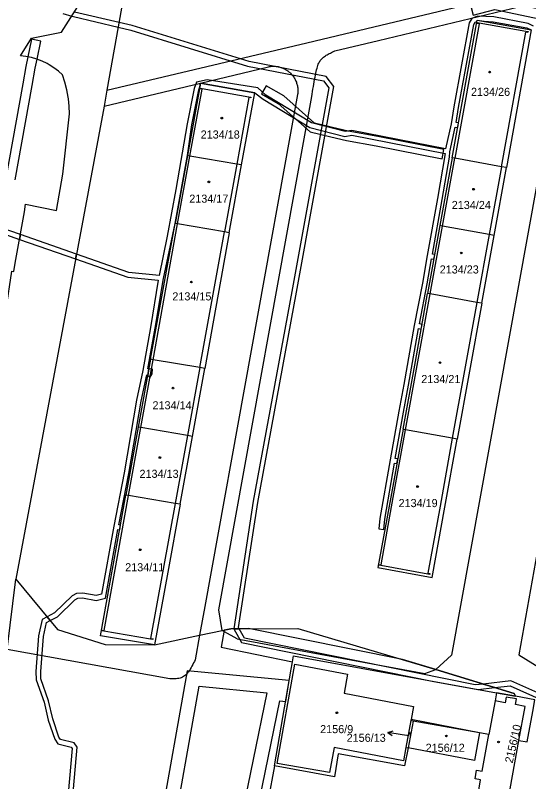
# Model space of a CAD drawing. Extents: x -756746 to -753363, y -1166406 to -1161727.
# Drawn here: x -756393.8 to -756285.9, y -1164428.9 to -1164267.8 of the extents above; entities that cross this region are included whole.
import ezdxf

# ---------------------------------------------------------------- set-up
doc = ezdxf.new("R2010")
doc.units = 0
for name, color, linetype in [('Hranice parcel', 7, 'Continuous'), ('Parcelní čísla', 7, 'Continuous'), ('Pop  PČ popisy', 7, 'Continuous'), ('Vnitřní kresba', 7, 'Continuous'), ('Věcná břemena k části', 7, 'Continuous'), ('Značky budov', 7, 'Continuous')]:
    doc.layers.add(name, color=color, linetype=linetype)

msp = doc.modelspace()

# ---------------------------------------------------------------- linework, layer by layer
at = {"layer": 'Hranice parcel'}
for p, q in [((-756384.02, -1164271.37), (-756380.1, -1164265.18)), ((-756374.5, -1164283.54), (-756375.1, -1164286.91)), ((-756375.1, -1164286.91), (-756393.67, -1164386.32)), ((-756357.58, -1164297.31), (-756360.16, -1164311.58)), ((-756301.91, -1164297.75), (-756304.5, -1164312.02)), ((-756348.78, -1164313.52), (-756346.19, -1164299.25)), ((-756293.12, -1164314.09), (-756290.54, -1164299.82)), ((-756365.33, -1164340.12), (-756360.16, -1164311.58)), ((-756304.5, -1164312.02), (-756307.09, -1164326.29)), ((-756348.78, -1164313.52), (-756353.96, -1164342.05)), ((-756295.7, -1164328.35), (-756293.12, -1164314.09)), ((-756365.33, -1164340.12), (-756367.91, -1164354.39)), ((-756356.55, -1164356.32), (-756353.96, -1164342.05)), ((-756367.91, -1164354.39), (-756370.5, -1164368.66)), ((-756359.14, -1164370.58), (-756356.55, -1164356.32)), ((-756395.48, -1164401.14), (-756393.67, -1164386.32)), ((-756364.5, -1164400.14), (-756355.02, -1164398.12)), ((-756288.64, -1164410.93), (-756292.6, -1164410.21)), ((-756294.2, -1164418.96), (-756296.16, -1164418.61)), ((-756339.26, -1164425.59), (-756342.67, -1164443.54))]:
    msp.add_line(p, q, dxfattribs=at)
for points in [[(-756371.42, -1164266.33), (-756374.5, -1164283.54)], [(-756301.91, -1164297.75), (-756296.67, -1164268.81), (-756285.31, -1164270.85), (-756290.54, -1164299.82)], [(-756392.69, -1164276.32), (-756390.39, -1164272.64), (-756384.02, -1164271.37)], [(-756382.34, -1164288.55), (-756382.43, -1164286.94), (-756382.61, -1164285.34), (-756382.65, -1164285.04), (-756382.96, -1164283.46), (-756383.35, -1164281.9), (-756383.85, -1164280.36), (-756384.71, -1164279.56), (-756385.64, -1164278.84), (-756386.62, -1164278.2), (-756387.09, -1164277.94), (-756388.15, -1164277.43), (-756389.24, -1164277.01), (-756390.37, -1164276.68), (-756391.52, -1164276.45), (-756392.69, -1164276.32)], [(-756346.19, -1164299.25), (-756343.44, -1164284.08), (-756354.82, -1164282.06), (-756357.58, -1164297.31)], [(-756385.14, -1164308.82), (-756383.77, -1164301.17), (-756382.34, -1164288.55)], [(-756346.19, -1164299.25), (-756347.23, -1164299.07), (-756357.06, -1164297.4), (-756357.58, -1164297.31)], [(-756290.54, -1164299.82), (-756291.59, -1164299.63), (-756301.39, -1164297.84), (-756301.91, -1164297.75)], [(-756391.82, -1164309.15), (-756391.65, -1164307.52), (-756385.14, -1164308.82)], [(-756395.72, -1164329.56), (-756394.48, -1164321.6), (-756394.09, -1164321.68), (-756393.77, -1164319.9), (-756391.82, -1164309.15)], [(-756348.78, -1164313.52), (-756349.82, -1164313.34), (-756359.64, -1164311.67), (-756360.16, -1164311.58)], [(-756293.12, -1164314.09), (-756294.17, -1164313.9), (-756303.98, -1164312.11), (-756304.5, -1164312.02)], [(-756193.95, -1164336.25), (-756207.48, -1164333.84), (-756219.29, -1164331.71), (-756250.49, -1164326.06), (-756273.47, -1164321.88), (-756281.24, -1164364.97), (-756287.94, -1164402.25), (-756281.49, -1164406.22), (-756280.69, -1164406.72), (-756278.87, -1164407), (-756279.01, -1164407.76), (-756260.73, -1164419.14), (-756209.67, -1164428.4), (-756200.41, -1164377.02), (-756199.88, -1164374.07), (-756193.08, -1164336.4), (-756193.95, -1164336.25)], [(-756312.26, -1164354.82), (-756309.67, -1164340.55), (-756307.09, -1164326.29)], [(-756295.7, -1164328.35), (-756296.75, -1164328.17), (-756306.56, -1164326.38), (-756307.09, -1164326.29)], [(-756295.7, -1164328.35), (-756298.29, -1164342.62), (-756300.87, -1164356.89)], [(-756353.96, -1164342.05), (-756355, -1164341.87), (-756364.81, -1164340.21), (-756365.33, -1164340.12)], [(-756356.55, -1164356.32), (-756357.59, -1164356.14), (-756367.39, -1164354.48), (-756367.91, -1164354.39)], [(-756312.26, -1164354.82), (-756314.84, -1164369.09), (-756317.53, -1164383.88), (-756306.12, -1164385.95), (-756303.45, -1164371.16), (-756300.87, -1164356.89)], [(-756300.87, -1164356.89), (-756301.91, -1164356.7), (-756311.74, -1164354.92), (-756312.26, -1164354.82)], [(-756359.14, -1164370.58), (-756361.72, -1164384.85), (-756364.5, -1164400.14), (-756375.85, -1164398.21), (-756370.5, -1164368.66)], [(-756359.14, -1164370.58), (-756360.18, -1164370.41), (-756369.97, -1164368.74), (-756370.5, -1164368.66)], [(-756393.67, -1164386.32), (-756384.9, -1164396.9), (-756374.85, -1164400.08), (-756364.5, -1164400.14)], [(-756355.02, -1164398.12), (-756350.27, -1164397.11), (-756348.47, -1164396.74), (-756334.37, -1164396.66), (-756305.35, -1164405.34), (-756288.87, -1164410.36), (-756288.64, -1164410.93)], [(-756335.57, -1164404.09), (-756335.29, -1164402.46), (-756292.6, -1164410.21)], [(-756339.26, -1164425.59), (-756335.77, -1164405.24), (-756335.57, -1164404.09)], [(-756292.6, -1164410.21), (-756292.91, -1164411.92), (-756294.2, -1164418.96)], [(-756285, -1164414.15), (-756284.55, -1164411.67), (-756288.64, -1164410.93)], [(-756290.83, -1164432.19), (-756290.1, -1164432.33), (-756287.89, -1164420.22), (-756286.17, -1164420.53), (-756285, -1164414.15)], [(-756296.16, -1164418.61), (-756310.59, -1164415.81), (-756310.64, -1164416.06), (-756311.68, -1164421.69), (-756311.2, -1164421.79)], [(-756296.16, -1164418.61), (-756310.11, -1164416.16), (-756311.2, -1164421.79)], [(-756296.16, -1164418.61), (-756297.23, -1164424.43), (-756311.2, -1164421.79)], [(-756290.83, -1164432.19), (-756296.41, -1164431.11), (-756295.95, -1164428.53), (-756297.13, -1164428.3), (-756296.8, -1164426.45), (-756295.6, -1164426.67), (-756294.2, -1164418.96)], [(-756311.2, -1164421.79), (-756311.93, -1164425.54), (-756325.91, -1164423.05), (-756326.64, -1164427.88), (-756339.26, -1164425.59)]]:
    msp.add_lwpolyline(points, dxfattribs=at)
at = {"layer": 'Pop  PČ popisy'}
for p, q in [((-756315.43, -1164418.56), (-756314.37, -1164418.22)), ((-756312.47, -1164419.03), (-756315.43, -1164418.56)), ((-756315.43, -1164418.56), (-756314.52, -1164419.21)), ((-756310.96, -1164419.27), (-756312.47, -1164419.03))]:
    msp.add_line(p, q, dxfattribs=at)
at = {"layer": 'Vnitřní kresba'}
for p, q in [((-756316.96, -1164269.88), (-756287.66, -1164262.86)), ((-756317.43, -1164273.08), (-756287.67, -1164265.96)), ((-756296.27, -1164269.6), (-756301.39, -1164297.84)), ((-756296.68, -1164269.52), (-756296.63, -1164269.32)), ((-756296.27, -1164269.6), (-756296.68, -1164269.52)), ((-756296.63, -1164269.32), (-756296.24, -1164269.43)), ((-756296.24, -1164269.43), (-756286.44, -1164271.18)), ((-756329.27, -1164272.8), (-756316.96, -1164269.88)), ((-756286.44, -1164271.18), (-756285.98, -1164271.24)), ((-756332.48, -1164273.6), (-756329.27, -1164272.8)), ((-756278.51, -1164272.12), (-756302.11, -1164402.33)), ((-756291.59, -1164299.63), (-756286.47, -1164271.35)), ((-756286.01, -1164271.41), (-756286.47, -1164271.35)), ((-756285.98, -1164271.24), (-756286.01, -1164271.41)), ((-756374.5, -1164283.54), (-756332.48, -1164273.6)), ((-756326.62, -1164275.29), (-756317.43, -1164273.08)), ((-756354.82, -1164282.06), (-756340.54, -1164278.62)), ((-756375.1, -1164286.91), (-756354.82, -1164282.06)), ((-756357.06, -1164297.4), (-756354.52, -1164283.35)), ((-756354.93, -1164283.28), (-756354.9, -1164283.11)), ((-756354.52, -1164283.35), (-756354.93, -1164283.28)), ((-756354.9, -1164283.11), (-756354.48, -1164283.18)), ((-756354.48, -1164283.18), (-756344.66, -1164284.94)), ((-756334.44, -1164284.46), (-756353.93, -1164392.08)), ((-756350.98, -1164392.77), (-756331.45, -1164284.9)), ((-756344.69, -1164285.11), (-756347.23, -1164299.07)), ((-756344.28, -1164285.19), (-756344.69, -1164285.11)), ((-756344.66, -1164284.94), (-756344.25, -1164285.02)), ((-756344.25, -1164285.02), (-756344.28, -1164285.19)), ((-756359.64, -1164311.67), (-756357.06, -1164297.4)), ((-756303.98, -1164312.11), (-756301.39, -1164297.84)), ((-756347.23, -1164299.07), (-756349.82, -1164313.34)), ((-756291.59, -1164299.63), (-756294.17, -1164313.9)), ((-756364.81, -1164340.21), (-756359.64, -1164311.67)), ((-756306.56, -1164326.38), (-756303.98, -1164312.11)), ((-756355, -1164341.87), (-756349.82, -1164313.34)), ((-756294.17, -1164313.9), (-756296.75, -1164328.17)), ((-756309.15, -1164340.65), (-756306.56, -1164326.38)), ((-756296.75, -1164328.17), (-756299.33, -1164342.44)), ((-756367.39, -1164354.48), (-756364.81, -1164340.21)), ((-756355, -1164341.87), (-756357.59, -1164356.14)), ((-756311.74, -1164354.92), (-756309.15, -1164340.65)), ((-756299.33, -1164342.44), (-756301.91, -1164356.7)), ((-756369.97, -1164368.74), (-756367.39, -1164354.48)), ((-756314.32, -1164369.18), (-756311.74, -1164354.92)), ((-756357.59, -1164356.14), (-756360.18, -1164370.41)), ((-756301.91, -1164356.7), (-756304.49, -1164370.97)), ((-756375.11, -1164397.11), (-756369.97, -1164368.74)), ((-756316.88, -1164383.28), (-756314.32, -1164369.18)), ((-756360.18, -1164370.41), (-756365.33, -1164398.77)), ((-756304.49, -1164370.97), (-756307.03, -1164385.08)), ((-756317.32, -1164383.38), (-756317.29, -1164383.21)), ((-756316.91, -1164383.45), (-756317.32, -1164383.38)), ((-756317.29, -1164383.21), (-756316.88, -1164383.28)), ((-756307.07, -1164385.24), (-756316.91, -1164383.45)), ((-756306.65, -1164385.32), (-756307.07, -1164385.24)), ((-756307.03, -1164385.08), (-756306.62, -1164385.15)), ((-756306.62, -1164385.15), (-756306.65, -1164385.32)), ((-756353.93, -1164392.08), (-756355.02, -1164398.12)), ((-756350.27, -1164397.11), (-756350.98, -1164392.77)), ((-756375.57, -1164397.2), (-756375.54, -1164397.03)), ((-756375.14, -1164397.28), (-756375.57, -1164397.2)), ((-756375.54, -1164397.03), (-756375.11, -1164397.11)), ((-756365.36, -1164398.94), (-756375.14, -1164397.28)), ((-756355.02, -1164398.12), (-756355.94, -1164403.26)), ((-756349.79, -1164397.39), (-756350.27, -1164397.11)), ((-756347.15, -1164398.87), (-756349.79, -1164397.39)), ((-756364.83, -1164399.03), (-756365.36, -1164398.94)), ((-756365.33, -1164398.77), (-756364.8, -1164398.86)), ((-756364.8, -1164398.86), (-756364.83, -1164399.03)), ((-756347.15, -1164398.87), (-756307.71, -1164406.15)), ((-756361.29, -1164407.29), (-756395.48, -1164401.14)), ((-756305.35, -1164405.34), (-756302.11, -1164402.33)), ((-756338.71, -1164425.04), (-756334.99, -1164404.2)), ((-756334.99, -1164404.2), (-756323.93, -1164406.28)), ((-756323.93, -1164406.28), (-756324.63, -1164410.25)), ((-756307.71, -1164406.15), (-756305.35, -1164405.34)), ((-756324.63, -1164410.25), (-756310.09, -1164413.06)), ((-756290.57, -1164411.11), (-756290.78, -1164412.29)), ((-756288.41, -1164411.49), (-756290.57, -1164411.11)), ((-756290.78, -1164412.29), (-756292.91, -1164411.92)), ((-756288.63, -1164412.68), (-756288.41, -1164411.49)), ((-756286.59, -1164413.08), (-756288.63, -1164412.68)), ((-756310.09, -1164413.06), (-756310.59, -1164415.81)), ((-756287.89, -1164420.22), (-756286.59, -1164413.08)), ((-756310.11, -1164416.16), (-756310.64, -1164416.06)), ((-756326.74, -1164421.72), (-756327.73, -1164426.99)), ((-756312.2, -1164424.49), (-756326.74, -1164421.72)), ((-756311.68, -1164421.69), (-756312.2, -1164424.49)), ((-756327.73, -1164426.99), (-756338.71, -1164425.04))]:
    msp.add_line(p, q, dxfattribs=at)
for points in [[(-756331.45, -1164284.9), (-756331.36, -1164284.37), (-756331.28, -1164283.83), (-756331.19, -1164283.31), (-756331.11, -1164282.79), (-756331.02, -1164282.28), (-756330.93, -1164281.79), (-756330.85, -1164281.31), (-756330.76, -1164280.85), (-756330.68, -1164280.41), (-756330.59, -1164280), (-756330.51, -1164279.61), (-756330.42, -1164279.25), (-756330.33, -1164278.92), (-756330.25, -1164278.62), (-756330.16, -1164278.35), (-756330.07, -1164278.1), (-756329.97, -1164277.88), (-756329.88, -1164277.67), (-756329.77, -1164277.49), (-756329.66, -1164277.31), (-756329.53, -1164277.16), (-756329.4, -1164277.01), (-756329.26, -1164276.86), (-756329.11, -1164276.73), (-756328.95, -1164276.6), (-756328.77, -1164276.47), (-756328.58, -1164276.34), (-756328.39, -1164276.22), (-756328.19, -1164276.1), (-756327.98, -1164275.98), (-756327.76, -1164275.86), (-756327.54, -1164275.75), (-756327.31, -1164275.63), (-756327.08, -1164275.52), (-756326.85, -1164275.4), (-756326.62, -1164275.29)], [(-756340.54, -1164278.62), (-756340.34, -1164278.58), (-756340.14, -1164278.55), (-756339.94, -1164278.53), (-756339.74, -1164278.52), (-756339.54, -1164278.52), (-756339.33, -1164278.52), (-756339.13, -1164278.53), (-756338.93, -1164278.55), (-756338.73, -1164278.57), (-756338.53, -1164278.61), (-756338.33, -1164278.65), (-756338.14, -1164278.7), (-756337.94, -1164278.76), (-756337.75, -1164278.83), (-756337.56, -1164278.9), (-756337.38, -1164278.98), (-756337.19, -1164279.07), (-756337.02, -1164279.16), (-756336.84, -1164279.26), (-756336.67, -1164279.37), (-756336.5, -1164279.49), (-756336.34, -1164279.61), (-756336.19, -1164279.74), (-756336.03, -1164279.87), (-756335.89, -1164280.01), (-756335.75, -1164280.16), (-756335.61, -1164280.31), (-756335.48, -1164280.47), (-756335.36, -1164280.63), (-756335.24, -1164280.79), (-756335.14, -1164280.96), (-756335.03, -1164281.14), (-756334.94, -1164281.31), (-756334.85, -1164281.5), (-756334.77, -1164281.68), (-756334.69, -1164281.87), (-756334.63, -1164282.06), (-756334.57, -1164282.26), (-756334.52, -1164282.45), (-756334.47, -1164282.65), (-756334.44, -1164282.85), (-756334.41, -1164283.05), (-756334.39, -1164283.25), (-756334.38, -1164283.45), (-756334.38, -1164283.65), (-756334.38, -1164283.86), (-756334.39, -1164284.06), (-756334.41, -1164284.26), (-756334.44, -1164284.46)], [(-756355.94, -1164403.26), (-756356.11, -1164403.6), (-756356.28, -1164403.94), (-756356.45, -1164404.27), (-756356.63, -1164404.59), (-756356.81, -1164404.91), (-756356.98, -1164405.21), (-756357.17, -1164405.5), (-756357.36, -1164405.78), (-756357.56, -1164406.03), (-756357.76, -1164406.26), (-756357.97, -1164406.47), (-756358.19, -1164406.65), (-756358.42, -1164406.8), (-756358.65, -1164406.93), (-756358.9, -1164407.04), (-756359.14, -1164407.12), (-756359.4, -1164407.18), (-756359.66, -1164407.23), (-756359.92, -1164407.26), (-756360.2, -1164407.28), (-756360.46, -1164407.29), (-756360.74, -1164407.29), (-756361.02, -1164407.29), (-756361.29, -1164407.29)]]:
    msp.add_lwpolyline(points, dxfattribs=at)
at = {"layer": 'Věcná břemena k části'}
for points in [[(-756292.95, -1164266.58), (-756273.95, -1164270.56), (-756273.54, -1164268.6), (-756293.01, -1164264.52), (-756298.03, -1164265.89), (-756297.51, -1164267.82)], [(-756317.89, -1164295.27), (-756304.06, -1164297.95), (-756303.68, -1164295.99), (-756317.53, -1164293.31), (-756323.78, -1164292.2), (-756327.09, -1164291.38), (-756330.84, -1164290.5), (-756337.35, -1164284.73), (-756341.02, -1164282.61), (-756342.02, -1164284.35), (-756338.53, -1164286.37), (-756331.78, -1164292.34), (-756327.47, -1164293.34), (-756324.18, -1164294.16)], [(-756417.97, -1164312.91), (-756420.41, -1164327.2), (-756420.9, -1164330.27), (-756422.13, -1164335.17), (-756422.21, -1164335.92), (-756421.23, -1164336.1), (-756421.08, -1164335.23), (-756418.54, -1164321.05), (-756415.8, -1164305.73), (-756403.99, -1164307.78), (-756400.97, -1164311.79), (-756399.42, -1164312.63), (-756392.86, -1164314.91), (-756392.68, -1164313.91), (-756399.02, -1164311.71), (-756400.29, -1164311.01), (-756403.12, -1164307.24), (-756404.33, -1164306.59), (-756409.12, -1164305.63), (-756415.69, -1164304.79), (-756416.38, -1164305.37)], [(-756392.68, -1164313.91), (-756392.86, -1164314.91), (-756381.09, -1164319), (-756380.91, -1164318.01)], [(-756365.69, -1164342.12), (-756365.94, -1164343.51), (-756365.41, -1164343.84), (-756365.01, -1164343.2), (-756364.95, -1164342.16)], [(-756349.88, -1164397.03), (-756350.52, -1164400.6), (-756335.51, -1164403.71), (-756335.29, -1164402.46), (-756292.6, -1164410.21), (-756288.64, -1164410.93), (-756288.87, -1164410.36), (-756305.35, -1164405.34), (-756312.39, -1164403.23), (-756344.72, -1164396.72), (-756348.47, -1164396.74)], [(-756345.59, -1164398.74), (-756346.7, -1164396.73), (-756347.85, -1164396.74), (-756346.25, -1164399.62), (-756305.81, -1164407.81), (-756296.51, -1164409.5), (-756292.99, -1164409.11), (-756295.43, -1164408.36), (-756297.11, -1164408.55)]]:
    msp.add_lwpolyline(points, close=True, dxfattribs=at)
for points in [[(-756383.76, -1164267.44), (-756381.88, -1164267.99), (-756381.52, -1164268.1), (-756372.13, -1164270.29), (-756369.45, -1164270.92), (-756344.94, -1164278.48), (-756328.98, -1164281.57), (-756327.87, -1164283.06), (-756335.67, -1164325.85), (-756343.74, -1164369.95), (-756347.85, -1164396.74), (-756346.7, -1164396.73), (-756346.83, -1164396.5), (-756342.78, -1164370.23), (-756334.69, -1164326.03), (-756326.81, -1164282.8), (-756328.4, -1164280.67), (-756344.63, -1164277.52), (-756369.17, -1164269.96), (-756371.95, -1164269.31), (-756381.33, -1164267.13)], [(-756369.89, -1164321.84), (-756380.91, -1164318.01), (-756381.09, -1164319), (-756370.11, -1164322.82), (-756363.7, -1164323.47), (-756365.33, -1164333.41), (-756366.98, -1164342.47), (-756368.29, -1164348.7), (-756370.9, -1164363.96), (-756373.07, -1164375.2), (-756375.64, -1164389.51), (-756376.78, -1164389.79), (-756379.57, -1164389.27), (-756380.9, -1164389.31), (-756381.83, -1164389.83), (-756385.51, -1164393.42), (-756387.1, -1164394.25), (-756386.44, -1164395.04), (-756384.91, -1164394.24), (-756381.23, -1164390.65), (-756380.62, -1164390.31), (-756379.65, -1164390.27), (-756376.76, -1164390.81), (-756374.78, -1164390.33), (-756372.18, -1164375.86), (-756371.81, -1164375.93), (-756371.64, -1164374.94), (-756371.99, -1164374.88), (-756369.92, -1164364.14), (-756367.31, -1164348.88), (-756366.15, -1164343.38), (-756365.94, -1164343.51), (-756365.69, -1164342.12), (-756365.9, -1164342.1), (-756364.35, -1164333.59), (-756362.63, -1164323.12), (-756360.16, -1164311.58), (-756357.58, -1164297.31), (-756356.65, -1164290.83), (-756355.18, -1164283.48), (-756354.97, -1164282.87), (-756354.82, -1164282.06), (-756343.44, -1164284.08), (-756341.69, -1164285.43), (-756331.89, -1164291.37), (-756324.48, -1164293.29), (-756323.06, -1164293.03), (-756303.39, -1164296.89), (-756305.03, -1164306.34), (-756307.16, -1164318.32), (-756308.15, -1164324.09), (-756309.9, -1164332.99), (-756312.12, -1164345.39), (-756313.15, -1164351.04), (-756314.97, -1164361.27), (-756317.11, -1164373.54), (-756317.33, -1164375.76), (-756316.33, -1164375.86), (-756316.11, -1164373.68), (-756314.07, -1164361.93), (-756313.56, -1164362.02), (-756313.38, -1164361.03), (-756313.9, -1164360.95), (-756312.17, -1164351.22), (-756311.14, -1164345.57), (-756309.01, -1164333.66), (-756308.44, -1164333.76), (-756308.26, -1164332.78), (-756308.82, -1164332.68), (-756307.17, -1164324.27), (-756306.26, -1164318.99), (-756305.78, -1164319.07), (-756305.6, -1164318.09), (-756306.09, -1164318), (-756304.05, -1164306.52), (-756302.5, -1164297.63), (-756302.45, -1164296.54), (-756301.28, -1164291.31), (-756300.76, -1164291.4), (-756300.58, -1164290.42), (-756301.09, -1164290.33), (-756300.63, -1164287.18), (-756297.41, -1164269.76), (-756297.11, -1164269.29), (-756296.73, -1164269.14), (-756296.67, -1164268.81), (-756295.18, -1164269.08), (-756293.33, -1164269.16), (-756286.27, -1164270.47), (-756285.31, -1164270.85)], [(-756284.85, -1164270.08), (-756285.93, -1164269.51), (-756293.21, -1164268.16), (-756296.61, -1164268.02), (-756297.77, -1164268.49), (-756298.35, -1164269.38), (-756301.61, -1164287.02), (-756302.15, -1164290.64), (-756303.33, -1164295.89), (-756323.04, -1164292.01), (-756324.44, -1164292.27), (-756331.49, -1164290.43), (-756341.07, -1164284.63), (-756342.76, -1164283.03), (-756353.47, -1164281.36), (-756355.68, -1164281.88), (-756356.14, -1164283.22), (-756357.63, -1164290.65), (-756360.05, -1164304.46), (-756361.83, -1164314.22), (-756363.52, -1164322.49), (-756369.89, -1164321.84)], [(-756393.78, -1164302.36), (-756390.24, -1164282.55), (-756389.58, -1164278.95), (-756389.17, -1164277.03), (-756388.38, -1164273.27), (-756390.34, -1164272.85), (-756391.11, -1164276.52), (-756391.54, -1164278.55), (-756392.2, -1164282.19), (-756395.76, -1164302.02)], [(-756387.1, -1164394.25), (-756388.1, -1164394.78), (-756388.86, -1164398.26), (-756389.43, -1164405.74), (-756389.38, -1164407.47), (-756387.71, -1164412.2), (-756386.84, -1164415.95), (-756385.49, -1164419.97), (-756384.83, -1164420.92), (-756382, -1164421.61), (-756381.79, -1164421.92), (-756383.95, -1164446.34)], [(-756382.95, -1164446.32), (-756380.77, -1164421.64), (-756381.4, -1164420.73), (-756384.23, -1164420.04), (-756384.59, -1164419.51), (-756385.88, -1164415.67), (-756386.77, -1164411.86), (-756388.38, -1164407.29), (-756388.43, -1164405.76), (-756387.86, -1164398.4), (-756387.22, -1164395.44), (-756386.44, -1164395.04), (-756387.1, -1164394.25)], [(-756343.08, -1164435.83), (-756338.16, -1164411.91), (-756336.93, -1164412.03), (-756336.18, -1164407.64), (-756357.62, -1164405.57), (-756369.25, -1164471.14)], [(-756283.29, -1164410.52), (-756289.62, -1164407.71), (-756295.43, -1164408.36), (-756292.99, -1164409.11), (-756289.78, -1164408.75), (-756283.05, -1164411.72)], [(-756379.51, -1164546.15), (-756355.15, -1164408.82), (-756340.87, -1164410.21), (-756346.64, -1164438.25)]]:
    msp.add_lwpolyline(points, dxfattribs=at)
at = {"layer": 'Značky budov'}
for centre in [(-756294.06, -1164279.75), (-756350.37, -1164289.42), (-756353.07, -1164302.82), (-756297.44, -1164304.36), (-756300.02, -1164317.77), (-756356.75, -1164323.88), (-756304.5, -1164340.82), (-756360.61, -1164346.18), (-756363.38, -1164360.77), (-756309.21, -1164366.85), (-756367.51, -1164380.15), (-756326.17, -1164414.4), (-756310.9, -1164418.76), (-756303.15, -1164419.28), (-756292.19, -1164420.54)]:
    msp.add_circle(centre, 0.175, dxfattribs=at)

# ---------------------------------------------------------------- texts
at = {"layer": 'Parcelní čísla'}
for s, p in [('2134/26', (-756297.98, -1164284.75)), ('2134/18', (-756354.8, -1164293.72)), ('2134/17', (-756357.2, -1164307.2)), ('2134/24', (-756302.02, -1164308.53)), ('2134/23', (-756304.56, -1164322.08)), ('2134/15', (-756360.76, -1164327.74)), ('2134/21', (-756308.43, -1164345.11)), ('2134/14', (-756364.93, -1164350.63)), ('2134/13', (-756367.66, -1164365.03)), ('2134/19', (-756313.21, -1164371.18)), ('2134/11', (-756370.67, -1164384.67)), ('2156/9', (-756329.69, -1164418.69)), ('2156/13', (-756324.12, -1164420.51)), ('2156/12', (-756307.51, -1164422.61))]:
    msp.add_text(s, height=1.7, dxfattribs=at).set_placement(p)
msp.add_text('2156/10', height=1.7, rotation=77, dxfattribs=at).set_placement((-756289.24, -1164425.1))

doc.saveas('drawing.dxf')
